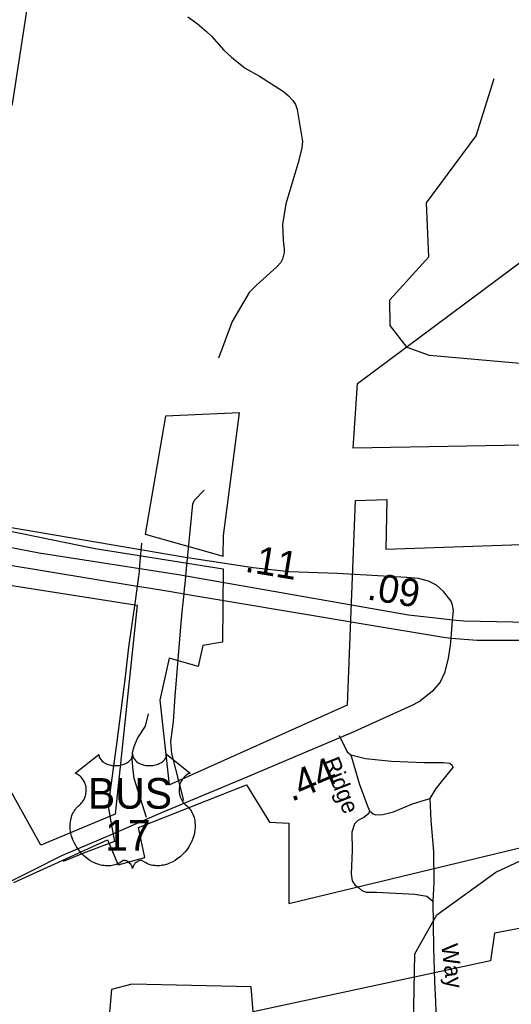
# Model space of a CAD drawing. Extents: x 2104537 to 2336408, y 34176 to 229611.
# Drawn here: x 2190991 to 2193201, y 85032 to 89456 of the extents above; entities that cross this region are included whole.
import ezdxf

# ---------------------------------------------------------------- set-up
doc = ezdxf.new("R2010")
doc.units = 0
for name, color, linetype in [('Exist Boundary Political City Limit New', 7, 'Continuous'), ('Exist Boundary Political City Limit New Hole', 7, 'Continuous'), ('Exist Hydrographic Misc Water Feature', 7, 'Continuous'), ('Exist Road Non-System Type 51', 7, 'Continuous'), ('Exist Road Non-System Type 51 Label', 7, 'Continuous'), ('Exist Road Primary US Attributed', 7, 'Continuous'), ('Exist Road Primary US Divided Attributed', 7, 'Continuous'), ('Exist Road Primary US Mileage Hundredths English Label', 7, 'Continuous'), ('Exist Road Primary US Shield CELL', 7, 'Continuous'), ('Exist Road Primary US Shield Number Label', 7, 'Continuous'), ('Map Preparation Boundary City Limit Buffer Line', 7, 'Continuous')]:
    doc.layers.add(name, color=color, linetype=linetype)

msp = doc.modelspace()

# ---------------------------------------------------------------- linework, layer by layer
at = {"layer": 'Exist Boundary Political City Limit New'}
for points in [[(2193340, 87545.8), (2192490.8, 87530.1), (2192509, 87822), (2193483.2, 88546.5)], [(2190618.5, 87225.5), (2191330.8, 87079.9), (2191905.8, 86989.1), (2191902.2, 86659.8), (2191813.8, 86644.1), (2191792.8, 86550.3), (2191662.8, 86586.8), (2191621, 86399.2), (2191662.8, 86018.7), (2192464.8, 86378.3), (2192501.2, 87295.6), (2192642, 87300.8), (2192636.8, 87076.7), (2193376.2, 87102.8)], [(2190354.8, 87008.1), (2191519.5, 86825.1), (2191420, 85886.4), (2191086.2, 85747.2), (2190815.8, 86232.5)], [(2191525.5, 85826.8), (2192010.5, 86017.7), (2192113.8, 85850.6), (2192201.2, 85846.7), (2192201.2, 85484.7), (2193250.5, 85738.3)], [(2190965, 85580.2), (2191386.2, 85771.1), (2191434, 85659.7), (2191553.2, 85691.5), (2191525.5, 85826.8)], [(2193474.2, 85417.3), (2193125.8, 85351.8), (2193106.8, 85227.2), (2192040.2, 84999.4), (2192032.2, 85110.8), (2191495.5, 85122.8), (2191404.2, 85098.9), (2191321.2, 84155.2)]]:
    msp.add_lwpolyline(points, dxfattribs=at)
at = {"layer": 'Exist Boundary Political City Limit New Hole'}
msp.add_lwpolyline([(2191646.8, 87674.7), (2191556, 87143.8), (2191906.5, 87046), (2191907.5, 87137.8), (2191980, 87690.3), (2191646.8, 87674.7)], dxfattribs=at)
at = {"layer": 'Exist Hydrographic Misc Water Feature'}
for points in [[(2189560.1, 88268.1), (2190047.5, 88323), (2190271.6, 88390.9), (2190536.5, 88576), (2190859.5, 88901.2), (2190958.5, 89076.4), (2191030.5, 89544.2), (2191087.5, 89703.9), (2191153.5, 89778), (2191494.6, 89797.7), (2191610.6, 89897.1), (2191610.6, 90025.1), (2191559.6, 90124.5), (2191274.5, 90412.1), (2191197.6, 90571.1), (2191171.6, 90745.5), (2191054.5, 90869.2), (2190888.6, 90783.8), (2190788.6, 90792.3), (2190654.7, 90876.9), (2190521.6, 90850), (2190379.5, 90790.3)], [(2193257.6, 87910), (2192832.5, 87947.7), (2192732.7, 87982.5), (2192656.6, 88082.4), (2192655.6, 88197.2), (2192829.6, 88390.7), (2192819.6, 88633.6), (2193042.7, 88934.4), (2193123.7, 89192.1)], [(2192194.6, 82461.4), (2192168.6, 82603), (2192201.6, 82661.4), (2192301.6, 82728.4), (2192342.6, 82812.9), (2192338.5, 83439.6), (2192476.5, 83922.5), (2192559.6, 84039), (2192865.5, 84223.3), (2192923.6, 84323.9), (2192947.5, 84526.9), (2192761.6, 84940.6), (2192767.7, 85258.7), (2192866.6, 85434), (2193131.7, 85625.7), (2193347.6, 85726.5)]]:
    msp.add_lwpolyline(points, dxfattribs=at)
at = {"layer": 'Exist Road Non-System Type 51'}
for p, q in [((2191539.4, 87103.5), (2191532.1, 87023.2)), ((2191747.5, 87065.4), (2191739.9, 86988.9)), ((2191739.9, 86988.9), (2191733.2, 86921.6)), ((2191522.6, 86933.6), (2191519.4, 86911.2)), ((2191525.7, 86955.9), (2191522.6, 86933.6)), ((2191733.2, 86921.6), (2191731, 86899.2)), ((2191519.4, 86911.2), (2191510, 86844.2)), ((2191728.8, 86876.7), (2191722.1, 86809.2)), ((2191731, 86899.2), (2191728.8, 86876.7))]:
    msp.add_line(p, q, dxfattribs=at)
for points in [[(2191746.4, 89468.3), (2191788.5, 89438.6), (2191830.8, 89403), (2191853.3, 89381.6), (2191908.2, 89318.2), (2191942.7, 89286.7), (2191990.4, 89249.4)], [(2191990.4, 89249.4), (2192005.4, 89237.6), (2192069.7, 89202.2), (2192176.6, 89133.6), (2192199.2, 89114.1), (2192219.1, 89092.4), (2192231.6, 89074.4), (2192239, 89052.6), (2192261.8, 88908.2), (2192261.6, 88895.4), (2192259.3, 88878.7), (2192240.9, 88808.5), (2192187.2, 88627.8), (2192172.9, 88535.2), (2192175.5, 88465.6), (2192180, 88425.5), (2192179.3, 88409.8), (2192172.2, 88380), (2192164.7, 88365.4), (2192146.9, 88345.1), (2192056.1, 88263.8), (2192023, 88229.7), (2191946, 88100.6), (2191884.4, 87935.8)], [(2192937, 86758.9), (2192940.5, 86802), (2192936.9, 86824.9), (2192930.5, 86843.1), (2192895.8, 86887), (2192864.8, 86915.2), (2192829.3, 86932.9), (2192783.1, 86944.9), (2192729.7, 86950.3), (2192419.9, 86968.2), (2192201.9, 86975), (2192040.2, 86992.9), (2191737.2, 87039.5), (2191077.9, 87151.9), (2189983.9, 87337.1), (2189914, 87349.4), (2189878.4, 87360.4), (2189844.1, 87378.2), (2189823.5, 87397.2)], [(2191820.2, 87342.9), (2191776.6, 87296.5), (2191768.7, 87280.2), (2191747.5, 87065.4)], [(2191532.1, 87023.2), (2191526.4, 86961.3), (2191525.7, 86955.9)], [(2191510, 86844.2), (2191481, 86637), (2191466.2, 86502.9), (2191428.4, 86212.6), (2191398.2, 85992.4), (2191391.5, 85944.9), (2191389.1, 85925.2), (2191392.9, 85896.3), (2191409.1, 85811.2)], [(2191722.1, 86809.2), (2191715.8, 86745.5), (2191688.1, 86417), (2191681.6, 86302.9), (2191668.7, 86213), (2191673.6, 86159.1), (2191728.2, 85947.7)], [(2192930.2, 86677.5), (2192937, 86758.9)], [(2191569.1, 86337.6), (2191555.9, 86281.4), (2191520.4, 86228.9), (2191504.2, 86188.6), (2191497.5, 86162.5), (2191495.6, 86134), (2191499.2, 86082.1), (2191504.8, 86048.8), (2191559.2, 85873.5)], [(2192426.7, 86240), (2192463.5, 86166.2), (2192479.5, 86152.6)], [(2192479.5, 86152.6), (2192545.6, 86136.6), (2192661.8, 86125.2), (2192809.9, 86118.4), (2192896.5, 86118.4), (2192923.9, 86116.1), (2192935.3, 86107), (2192937.6, 86095.6), (2192928.5, 86086.4), (2192862.4, 86002.1), (2192835, 85956.5)], [(2192479.5, 86152.6), (2192493.2, 86107), (2192518.2, 86020.3), (2192552.4, 85926.8), (2192563.8, 85901.8)], [(2192563.8, 85901.8), (2192579.8, 85888.1), (2192591.2, 85883.5), (2192623.1, 85885.8), (2192670.9, 85897.2), (2192757.5, 85933.7), (2192835, 85956.5)], [(2192835, 85956.5), (2192839.6, 85858.4), (2192851, 85719.3), (2192853.2, 85580.3), (2192848.7, 85495.9), (2192851, 85287), (2192855.5, 85134.3), (2192860.1, 85043.1), (2192862.4, 85002), (2192873.8, 84967.8), (2192889.7, 84951.9), (2192919.3, 84949.6), (2192969.5, 84947.3), (2193042.4, 84951.9), (2193090.3, 84947.3)], [(2192563.8, 85901.8), (2192559.3, 85888.1), (2192538.7, 85872.1), (2192511.4, 85858.4), (2192495.4, 85842.5), (2192484, 85806), (2192486.3, 85723.9), (2192481.8, 85619), (2192486.3, 85587.1), (2192497.7, 85568.9), (2192513.7, 85557.5), (2192529.6, 85543.8), (2192547.9, 85536.9), (2192593.4, 85536.9), (2192682.3, 85532.4), (2192766.6, 85527.8), (2192821.3, 85518.7), (2192848.7, 85495.9)], [(2191409.1, 85811.2), (2191418, 85764.6), (2191290.4, 85715.5), (2191186.7, 85674.7)]]:
    msp.add_lwpolyline(points, dxfattribs=at)
at = {"layer": 'Exist Road Primary US Attributed'}
msp.add_lwpolyline([(2189993.7, 84879.2), (2190045.1, 84925.8), (2190311.6, 85149.7), (2190533.8, 85318.3), (2190714, 85446.7), (2190802.9, 85503.5), (2190951.8, 85585.1), (2191050.5, 85634.5), (2191181.4, 85701.1), (2191396.2, 85792.5), (2191623.3, 85891.3), (2192004, 86050.4), (2192317.6, 86183.8), (2192495.3, 86257.9), (2192754.6, 86376.5), (2192787.5, 86392.1), (2192853.3, 86444.8), (2192881.3, 86477.7), (2192904.3, 86525.5), (2192919.2, 86588), (2192927.4, 86644), (2192930.2, 86677.5)], dxfattribs=at)
at = {"layer": 'Exist Road Primary US Divided Attributed'}
for points in [[(2192937, 86758.9), (2192874.3, 86765.7), (2192738.5, 86780.5), (2191705, 86962.1), (2191079.2, 87058.4), (2190566.3, 87158.1), (2189609.7, 87311.9), (2187172.9, 87721.8), (2186968, 87742.3), (2186781.6, 87754.6), (2186582.9, 87748.5), (2186365.7, 87730), (2186169, 87697.2), (2185976.4, 87658.3), (2185784.6, 87596.8), (2185604.3, 87527.1), (2185432.2, 87447.2), (2185274.4, 87363.1), (2185085.9, 87242.2), (2184879.8, 87081.9)], [(2187343.3, 87600.8), (2187585.5, 87559.6), (2187923.5, 87502.1), (2188033.5, 87483.3), (2188417.1, 87418.1), (2188906.9, 87338.5), (2190029.9, 87153.7), (2190267.6, 87116.6), (2190380.4, 87098.1), (2190512.7, 87076.4), (2191519.4, 86911.2), (2191570.2, 86902.9), (2191653.3, 86889.3), (2191714.1, 86879.1), (2191728.8, 86876.7), (2191936, 86842.1), (2192535.6, 86741.9), (2192896.3, 86681.7), (2192930.2, 86677.5)], [(2194407.7, 87079.3), (2194078.6, 86936.1), (2193894.3, 86870.2), (2193758.2, 86827.5), (2193585.4, 86788), (2193427.3, 86763.3), (2193281.7, 86748.4), (2192987.9, 86753.4), (2192937, 86758.9)], [(2192930.2, 86677.5), (2193048.1, 86667.8), (2193266.3, 86668.5), (2193421.9, 86680.9), (2193555.2, 86698.2), (2193718.1, 86732.8), (2193871.2, 86777.2), (2194066.3, 86846.4), (2194256.4, 86920.5), (2194419.3, 86996.4)]]:
    msp.add_lwpolyline(points, dxfattribs=at)
at = {"layer": 'Exist Road Primary US Shield CELL'}
msp.add_lwpolyline([(2191347, 86155.3), (2191347.3, 86150.9), (2191348.3, 86145.7), (2191349.1, 86143), (2191351.6, 86137.8), (2191355.6, 86131.7), (2191361.2, 86125.8), (2191367.6, 86120.6), (2191371.8, 86117.8), (2191379.1, 86113.9), (2191387.3, 86110.4), (2191396.5, 86107.8), (2191405.8, 86105.9), (2191416, 86104.8), (2191426.2, 86104.6), (2191437.1, 86105.4), (2191449.1, 86107.7), (2191454.7, 86109.2), (2191460.9, 86111.3), (2191466.7, 86113.7), (2191473, 86117.1), (2191478.1, 86120.4), (2191482.1, 86123.3), (2191487.8, 86128.7), (2191492.2, 86134.2), (2191494.1, 86137.4), (2191495.8, 86140.4), (2191498, 86146.8), (2191498.6, 86149.6), (2191499.1, 86155.5), (2191499.4, 86150.6), (2191499.9, 86147.5), (2191500.8, 86144.5), (2191502, 86141.3), (2191504.3, 86136.8), (2191506.8, 86133), (2191511.5, 86127.4), (2191514.5, 86124.6), (2191517.2, 86122.4), (2191524.4, 86117.5), (2191532.8, 86113.2), (2191537, 86111.4), (2191541.2, 86109.9), (2191546.6, 86108.2), (2191552.2, 86106.9), (2191557.7, 86106), (2191563.4, 86105.2), (2191569.2, 86104.7), (2191573.9, 86104.6), (2191579.7, 86104.7), (2191585, 86105), (2191590.4, 86105.6), (2191596.5, 86106.6), (2191601.3, 86107.7), (2191607.7, 86109.4), (2191613.5, 86111.4), (2191618.6, 86113.6), (2191625.2, 86117.1), (2191630.5, 86120.4), (2191634.4, 86123.6), (2191639, 86127.8), (2191643.4, 86132.9), (2191646, 86136.6), (2191647.8, 86140.5), (2191649.5, 86144.5), (2191650.5, 86148.8), (2191651.1, 86152.5), (2191651.2, 86155.6), (2191757.4, 86071), (2191754.9, 86070), (2191749.2, 86067.2), (2191744.6, 86064.5), (2191737.3, 86059.3), (2191734.1, 86056.5), (2191731, 86053.5), (2191728.1, 86050.4), (2191725.6, 86047.5), (2191722.5, 86043.2), (2191719.7, 86038.9), (2191717, 86034.2), (2191715, 86030.1), (2191711.8, 86021.6), (2191710.2, 86016.2), (2191709.2, 86011.6), (2191707.9, 86002.1), (2191707.6, 85997.6), (2191707.6, 85993.1), (2191707.9, 85988.4), (2191708.3, 85983.9), (2191709.1, 85979.2), (2191709.9, 85975), (2191711.2, 85970), (2191713.1, 85964.1), (2191715.4, 85958.3), (2191720.3, 85949.1), (2191726.5, 85939.7), (2191731, 85934.4), (2191735.4, 85929.9), (2191741.9, 85924.4), (2191745.5, 85921.2), (2191749.6, 85917.1), (2191756.2, 85909.4), (2191758.9, 85905.8), (2191761.6, 85901.7), (2191764.2, 85897.5), (2191766.7, 85893), (2191768.7, 85889), (2191772.4, 85879.9), (2191775.1, 85871.1), (2191776.4, 85866.4), (2191778.4, 85856), (2191779.1, 85850.8), (2191779.9, 85840.7), (2191780, 85828.3), (2191779, 85816.7), (2191776.8, 85803), (2191775, 85794.9), (2191772.2, 85785.4), (2191769.5, 85777.2), (2191764.7, 85765), (2191760.4, 85756.3), (2191754.8, 85746), (2191750.9, 85739.7), (2191746.5, 85733.1), (2191740.9, 85725.4), (2191734.4, 85717.3), (2191726.5, 85708.7), (2191720.2, 85702.3), (2191711.9, 85694.9), (2191706.9, 85690.8), (2191699.7, 85685.4), (2191689.9, 85678.8), (2191680.3, 85673.2), (2191672, 85669), (2191664.8, 85665.9), (2191655.3, 85662.3), (2191639.7, 85658), (2191633.9, 85656.8), (2191627.2, 85655.8), (2191620.8, 85655.1), (2191614.7, 85654.8), (2191606.4, 85654.8), (2191598.2, 85655.4), (2191590.4, 85656.5), (2191582.3, 85658.2), (2191573.8, 85660.7), (2191566.1, 85663.8), (2191558.3, 85667.6), (2191545.2, 85675.9), (2191541.4, 85677.9), (2191539.3, 85678.4), (2191534.2, 85678.7), (2191529.4, 85677.7), (2191524.5, 85675.7), (2191521.6, 85674.2), (2191517.6, 85671.6), (2191514.6, 85669.2), (2191511, 85665.8), (2191508.5, 85662.9), (2191506.6, 85660.6), (2191502.9, 85654.8), (2191501.5, 85652), (2191500.2, 85648.4), (2191498.9, 85643.2), (2191497.3, 85649.8), (2191495.3, 85654.2), (2191493.1, 85658), (2191490.7, 85661.3), (2191487, 85665.6), (2191483.7, 85668.8), (2191479.7, 85672), (2191475.4, 85674.6), (2191472, 85676.4), (2191468.8, 85677.6), (2191465, 85678.5), (2191461.9, 85678.8), (2191459.3, 85678.7), (2191455.8, 85677.9), (2191450.9, 85674.4), (2191446.4, 85671.3), (2191441.4, 85668.2), (2191435.5, 85665.1), (2191431.2, 85663.1), (2191426.1, 85661.1), (2191420, 85659), (2191413.5, 85657.3), (2191406.8, 85656), (2191400.9, 85655.1), (2191394.6, 85654.5), (2191388.8, 85654.3), (2191382.9, 85654.4), (2191377.3, 85654.8), (2191370.8, 85655.4), (2191362.8, 85656.6), (2191356.1, 85658.1), (2191349.1, 85660), (2191341.9, 85662.2), (2191334.2, 85665.2), (2191324.5, 85669.4), (2191317.8, 85672.9), (2191307.2, 85678.9), (2191294.8, 85687.6), (2191285.4, 85695.2), (2191278.5, 85701.4), (2191268.4, 85711.7), (2191262.5, 85718.4), (2191253.1, 85730.4), (2191247.2, 85739.2), (2191243.3, 85745.6), (2191237.7, 85755.9), (2191234.6, 85762.3), (2191230.5, 85771.8), (2191227.4, 85780.4), (2191224.7, 85788.5), (2191223.3, 85793.7), (2191221.3, 85802.8), (2191220.1, 85809.3), (2191218.9, 85818.2), (2191218.2, 85827.5), (2191218.1, 85836.1), (2191218.3, 85843.3), (2191219.2, 85851.6), (2191220.6, 85860.5), (2191222.3, 85868.1), (2191223.8, 85873.6), (2191226.1, 85880.2), (2191229, 85887.6), (2191232.6, 85894.6), (2191235.9, 85900.4), (2191240.1, 85906.7), (2191244.3, 85912.1), (2191249.7, 85918), (2191255.3, 85923.4), (2191260.5, 85927.6), (2191266.7, 85933.6), (2191269.9, 85937.2), (2191273.7, 85942.3), (2191276.8, 85947), (2191279.3, 85951.2), (2191282.5, 85957.5), (2191284.4, 85962.1), (2191286.9, 85969.3), (2191288.1, 85974.3), (2191289.4, 85980.8), (2191290.2, 85986.9), (2191290.5, 85994.5), (2191290.3, 86000.7), (2191289.5, 86008.1), (2191288.1, 86015.1), (2191286.4, 86021.3), (2191283.8, 86028.3), (2191281.4, 86033.4), (2191277.3, 86040.4), (2191272.8, 86046.9), (2191268.1, 86052.2), (2191263.4, 86056.9), (2191258.9, 86060.4), (2191254.6, 86063.5), (2191249.2, 86066.7), (2191244, 86069.3), (2191240.7, 86070.6)], close=True, dxfattribs=at)
at = {"layer": 'Map Preparation Boundary City Limit Buffer Line'}
for points in [[(2193340, 87545.8), (2192490.8, 87530.1), (2192509, 87822), (2193483.2, 88546.5)], [(2191646.8, 87674.7), (2191556, 87143.8), (2191906.5, 87046), (2191907.5, 87137.8), (2191980, 87690.3), (2191646.8, 87674.7)], [(2190618.5, 87225.5), (2191330.8, 87079.9), (2191905.8, 86989.1), (2191902.2, 86659.8), (2191813.8, 86644.1), (2191792.8, 86550.3), (2191662.8, 86586.8), (2191621, 86399.2), (2191662.8, 86018.7), (2192464.8, 86378.3), (2192501.2, 87295.6), (2192642, 87300.8), (2192636.8, 87076.7), (2193376.2, 87102.8)], [(2190354.8, 87008.1), (2191519.5, 86825.1), (2191420, 85886.4), (2191086.2, 85747.2), (2190815.8, 86232.5)], [(2191525.5, 85826.8), (2192010.5, 86017.7), (2192113.8, 85850.6), (2192201.2, 85846.7), (2192201.2, 85484.7), (2193250.5, 85738.3)], [(2190965, 85580.2), (2191386.2, 85771.1), (2191434, 85659.7), (2191553.2, 85691.5), (2191525.5, 85826.8)], [(2193474.2, 85417.3), (2193125.8, 85351.8), (2193106.8, 85227.2), (2192040.2, 84999.4), (2192032.2, 85110.8), (2191495.5, 85122.8), (2191404.2, 85098.9), (2191321.2, 84155.2)]]:
    msp.add_lwpolyline(points, dxfattribs=at)

# ---------------------------------------------------------------- texts
at = {"layer": 'Exist Road Non-System Type 51 Label'}
for s, rotation, p in [('Ridge', 291.4015, (2192354.1, 86125.4)), ('Way', 277.4221, (2192885.4, 85299.4))]:
    msp.add_text(s, height=75, rotation=rotation, dxfattribs=at).set_placement(p)
at = {"layer": 'Exist Road Primary US Mileage Hundredths English Label'}
for s, rotation, p in [('.11', 350.5171, (2191999.9, 86976.7)), ('.09', 350.517, (2192549.1, 86852.1)), ('.44', 23.0443, (2192213.5, 85941.3))]:
    msp.add_text(s, height=125, rotation=rotation, dxfattribs=at).set_placement(p)
at = {"layer": 'Exist Road Primary US Shield Number Label'}
for s, p in [('BUS', (2191297.9, 85911.2)), ('17', (2191375.7, 85723.3))]:
    msp.add_text(s, height=137.5, dxfattribs=at).set_placement(p)

doc.saveas('drawing.dxf')
